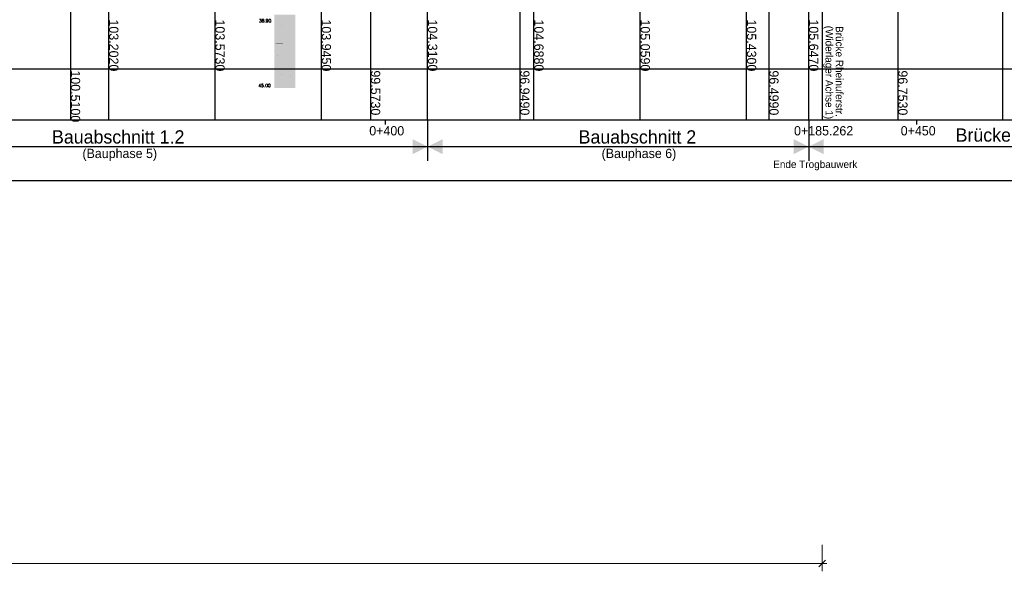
# Model space of a CAD drawing. Header units: metres. Extents: x 3458045 to 3462392, y 5482308 to 5484762.
# Tile 411 of 458: x 3461325 to 3461417, y 5483914 to 5483965. Entities that reach past the tile are written whole.
import ezdxf

# ---------------------------------------------------------------- set-up
doc = ezdxf.new("R2010")
doc.units = ezdxf.units.M
doc.header["$PDMODE"] = 3
doc.header["$PDSIZE"] = 0.1
doc.linetypes.add('AUSGEZOGEN', pattern=[2, 1, 1])
doc.linetypes.add('DURCHGEZOGEN', pattern=[0])
doc.layers.get('0').update_dxf_attribs({"linetype": 'CONTINUOUS'})
doc.layers.get('DEFPOINTS').update_dxf_attribs({"linetype": 'CONTINUOUS'})
for name, color, linetype in [('BAUER_BK BESTAND', 170, 'CONTINUOUS'), ('GGUFUELLUNG', 7, 'DURCHGEZOGEN'), ('GGULINIE', 7, 'DURCHGEZOGEN'), ('GGUTEXT', 7, 'DURCHGEZOGEN'), ('SP_VERM', 1, 'CONTINUOUS'), ('SP_VERM-VA-B44', 150, 'CONTINUOUS')]:
    doc.layers.add(name, color=color, linetype=linetype)
for name, color, linetype, lineweight in [('SP_Höhenplan-Beschriftung-Linien', 2, 'CONTINUOUS', 25), ('SP_Höhenplan-Beschriftung-Linien-Bestandsgelände', 7, 'CONTINUOUS', 25), ('SP_Höhenplan-Beschriftung-Text', 2, 'CONTINUOUS', 25)]:
    doc.layers.add(name, color=color, linetype=linetype, lineweight=lineweight)
doc.layers.add('SP_LAYOUT', color=50, linetype='CONTINUOUS', plot=False)
doc.styles.add('K_ISOCP', font='k_isocp.shx')
doc.styles.add('SP_F', font='romans.shx', dxfattribs={"width": 0.7, "bigfont": 'sp_f.shx'})
doc.styles.get("Standard").update_dxf_attribs({"font": 'txt.shx'})
doc.dimstyles.new('SOFI35$0', dxfattribs={"dimtxt": 3.5, "dimasz": 0.35, "dimexe": 0.9, "dimexo": 0.625, "dimgap": 0.945, "dimtad": 1, "dimdec": 3, "dimrnd": 0.001, "dimzin": 1, "dimdsep": 46, "dimtxsty": 'SP_F', "dimblk1": 'SOF_BEMSTR1', "dimblk2": 'SOF_BEMSTR2', "dimsah": 1, "dimcen": 3.5, "dimse1": 1, "dimse2": 1, "dimclrd": 1, "dimclre": 1, "dimclrt": 2, "dimaunit": 2, "dimazin": 0, "dimtfac": 1, "dimtdec": 3, "dimtmove": 0, "dimatfit": 3, "dimfxl": 1, "dimtolj": 1, "dimtzin": 0, "dimlwd": 0, "dimlwe": 0, "dimarcsym": 0})

# ---------------------------------------------------------------- blocks, each defined once
blk = doc.blocks.new('SOF_BEMSTR2')
at = {"color": 0, "linetype": 'ByBlock', "lineweight": -2}
for p, q in [((0, -20), (0, 8.5)), ((3.535, 3.535), (-3.535, -3.535)), ((-5, 0), (5, 0))]:
    blk.add_line(p, q, dxfattribs=at)
blk = doc.blocks.new('SOF_BEMSTR1')
at = {"color": 0, "linetype": 'ByBlock', "lineweight": -2}
for p, q in [((0, 20), (0, -8.5)), ((3.535, 3.535), (-3.535, -3.535)), ((-5, 0), (5, 0))]:
    blk.add_line(p, q, dxfattribs=at)
blk = doc.blocks.new('*D365')
at = {"layer": 'DEFPOINTS', "color": 0, "linetype": 'AUSGEZOGEN', "transparency": 16777216}
for p in [(3460959.184, 5483915.522), (3461400.292, 5483915.522), (3461400.292, 5483914.342)]:
    blk.add_point(p, dxfattribs=at)
at = {"layer": 'SP_VERM', "color": 1, "linetype": 'AUSGEZOGEN', "lineweight": 0, "transparency": 16777216}
blk.add_line((3460959.272, 5483914.342), (3461400.205, 5483914.342), dxfattribs=at)
at = {"layer": 'SP_VERM', "color": 1, "linetype": 'AUSGEZOGEN', "lineweight": 0, "transparency": 16777216, "xscale": 0.08750000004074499, "yscale": 0.08750000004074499, "zscale": 0.08750000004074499, "rotation": 180}
blk.add_blockref('SOF_BEMSTR2', (3460959.184, 5483914.342), dxfattribs=at)
at = {"layer": 'SP_VERM', "color": 1, "linetype": 'AUSGEZOGEN', "lineweight": 0, "transparency": 16777216, "xscale": 0.08750000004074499, "yscale": 0.08750000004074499, "zscale": 0.08750000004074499}
blk.add_blockref('SOF_BEMSTR1', (3461400.292, 5483914.342), dxfattribs=at)
at = {"layer": 'SP_VERM', "color": 2, "linetype": 'AUSGEZOGEN', "transparency": 16777216, "insert": (3461179.738, 5483915.016), "char_height": 0.875, "attachment_point": 5, "style": 'SP_F'}
blk.add_mtext('\\A1;\\A1;441.10{\\H.7x;\\S8^ ;}', dxfattribs=at)
blk = doc.blocks.new('SOFI-PFV')
at = {"color": 0, "linetype": 'Continuous'}
blk.add_solid([(-0.0625, 0.125), (0.0625, 0.125), (0, 0)], dxfattribs=at)
blk = doc.blocks.new('A$C2B7741DE')
at = {"layer": 'GGUFUELLUNG', "color": 30}
for points in [[(0, -38.1), (0, -38.599), (-1.998, -38.1), (-1.998, -38.599)], [(0, -38.899), (0, -44.997), (-1.998, -38.899), (-1.998, -44.997)]]:
    blk.add_solid(points, dxfattribs=at)
at = {"layer": 'GGUFUELLUNG', "color": 53}
blk.add_solid([(0, -38.599), (0, -38.899), (-1.998, -38.599), (-1.998, -38.899)], dxfattribs=at)
at = {"layer": 'GGULINIE', "color": 7, "linetype": 'DURCHGEZOGEN'}
for points, const_width in [([(-1.998, 0), (-1.998, -44.997)], 0.002), ([(0, -44.997), (0, 0)], 0.002), ([(-1.998, -38.599), (-3.621, -38.599)], 0.001), ([(-1.942, -38.899), (-3.566, -38.899)], 0.001), ([(0, -38.599), (-1.998, -38.599)], 0.001), ([(0, -38.899), (-1.998, -38.899)], 0.001), ([(-1.869, -39.195), (-1.174, -39.195)], 0.001), ([(-1.819, -39.195), (-1.819, -39.195)], 0.001), ([(-1.773, -39.103), (-1.727, -39.057)], 0.001), ([(-1.773, -39.149), (-1.773, -39.103)], 0.001), ([(-1.773, -39.103), (-1.636, -39.103)], 0.001), ([(-1.727, -39.195), (-1.773, -39.149)], 0.001), ([(-1.773, -39.149), (-1.636, -39.149)], 0.001), ([(-1.727, -39.057), (-1.682, -39.057)], 0.001), ([(-1.727, -39.195), (-1.727, -39.057)], 0.001), ([(-1.682, -39.057), (-1.636, -39.103)], 0.001), ([(-1.682, -39.195), (-1.682, -39.057)], 0.001), ([(-1.636, -39.149), (-1.682, -39.195)], 0.001), ([(-1.653, -39.628), (-1.665, -39.636)], 0.001), ([(-1.665, -39.636), (-1.665, -39.661)], 0.001), ([(-1.665, -39.661), (-1.653, -39.669)], 0.001), ([(-1.632, -39.628), (-1.653, -39.628)], 0.001), ([(-1.653, -39.669), (-1.632, -39.669)], 0.001), ([(-1.636, -39.103), (-1.636, -39.149)], 0.001), ([(-1.623, -39.636), (-1.632, -39.628)], 0.001), ([(-1.632, -39.669), (-1.623, -39.661)], 0.001), ([(-1.623, -39.636), (-1.623, -39.636)], 0.001), ([(-1.623, -39.661), (-1.623, -39.636)], 0.001), ([(-1.407, -39.103), (-1.361, -39.057)], 0.001), ([(-1.407, -39.149), (-1.407, -39.103)], 0.001), ([(-1.407, -39.103), (-1.265, -39.103)], 0.001), ([(-1.361, -39.195), (-1.407, -39.149)], 0.001), ([(-1.407, -39.149), (-1.265, -39.149)], 0.001), ([(-1.361, -39.057), (-1.315, -39.057)], 0.001), ([(-1.361, -39.195), (-1.361, -39.057)], 0.001), ([(-1.315, -39.057), (-1.265, -39.103)], 0.001), ([(-1.315, -39.195), (-1.315, -39.057)], 0.001), ([(-1.265, -39.149), (-1.315, -39.195)], 0.001), ([(-1.315, -39.195), (-1.315, -39.195)], 0.001), ([(-1.315, -39.195), (-1.315, -39.195)], 0.001), ([(-1.265, -39.103), (-1.265, -39.149)], 0.001), ([(-1.203, -39.578), (-1.215, -39.586)], 0.001), ([(-1.215, -39.586), (-1.215, -39.611)], 0.001), ([(-1.215, -39.611), (-1.203, -39.619)], 0.001), ([(-1.182, -39.578), (-1.203, -39.578)], 0.001), ([(-1.203, -39.619), (-1.182, -39.619)], 0.001), ([(-1.174, -39.586), (-1.182, -39.578)], 0.001), ([(-1.182, -39.619), (-1.174, -39.611)], 0.001), ([(-1.174, -39.586), (-1.174, -39.586)], 0.001), ([(-1.174, -39.611), (-1.174, -39.586)], 0.001), ([(-1.128, -39.195), (-1.128, -39.195)], 0.001), ([(-0.808, -39.003), (-0.833, -39.024)], 0.001), ([(-0.833, -39.024), (-0.833, -39.074)], 0.001), ([(-0.833, -39.074), (-0.808, -39.095)], 0.001), ([(-0.762, -39.003), (-0.808, -39.003)], 0.001), ([(-0.808, -39.095), (-0.762, -39.095)], 0.001), ([(-0.741, -39.024), (-0.762, -39.003)], 0.001), ([(-0.762, -39.095), (-0.741, -39.074)], 0.001), ([(-0.741, -39.024), (-0.741, -39.024)], 0.001), ([(-0.741, -39.074), (-0.741, -39.024)], 0.001), ([(-1.773, -40.702), (-1.727, -40.656)], 0.001), ([(-1.773, -40.747), (-1.773, -40.702)], 0.001), ([(-1.773, -40.702), (-1.636, -40.702)], 0.001), ([(-1.727, -40.793), (-1.773, -40.747)], 0.001), ([(-1.773, -40.747), (-1.636, -40.747)], 0.001), ([(-1.727, -40.656), (-1.682, -40.656)], 0.001), ([(-1.727, -40.793), (-1.727, -40.656)], 0.001), ([(-1.682, -40.656), (-1.636, -40.702)], 0.001), ([(-1.682, -40.793), (-1.682, -40.656)], 0.001), ([(-1.636, -40.747), (-1.682, -40.793)], 0.001), ([(-1.636, -40.702), (-1.636, -40.747)], 0.001), ([(-1.603, -40.227), (-1.615, -40.235)], 0.001), ([(-1.615, -40.235), (-1.615, -40.26)], 0.001), ([(-1.615, -40.26), (-1.603, -40.269)], 0.001), ([(-1.582, -40.227), (-1.603, -40.227)], 0.001), ([(-1.603, -40.269), (-1.582, -40.269)], 0.001), ([(-1.573, -40.235), (-1.582, -40.227)], 0.001), ([(-1.582, -40.269), (-1.573, -40.26)], 0.001), ([(-1.573, -40.235), (-1.573, -40.235)], 0.001), ([(-1.573, -40.26), (-1.573, -40.235)], 0.001), ([(-1.407, -40.702), (-1.361, -40.656)], 0.001), ([(-1.407, -40.747), (-1.407, -40.702)], 0.001), ([(-1.407, -40.702), (-1.265, -40.702)], 0.001), ([(-1.361, -40.793), (-1.407, -40.747)], 0.001), ([(-1.407, -40.747), (-1.265, -40.747)], 0.001), ([(-1.361, -40.656), (-1.315, -40.656)], 0.001), ([(-1.361, -40.793), (-1.361, -40.656)], 0.001), ([(-1.315, -40.656), (-1.265, -40.702)], 0.001), ([(-1.315, -40.793), (-1.315, -40.656)], 0.001), ([(-1.265, -40.747), (-1.315, -40.793)], 0.001), ([(-1.265, -40.702), (-1.265, -40.747)], 0.001), ([(-1.103, -39.927), (-1.116, -39.936)], 0.001), ([(-1.116, -39.936), (-1.116, -39.961)], 0.001), ([(-1.116, -39.961), (-1.103, -39.969)], 0.001), ([(-1.082, -39.927), (-1.103, -39.927)], 0.001), ([(-1.103, -39.969), (-1.082, -39.969)], 0.001), ([(-1.074, -39.936), (-1.082, -39.927)], 0.001), ([(-1.082, -39.969), (-1.074, -39.961)], 0.001), ([(-1.074, -39.936), (-1.074, -39.936)], 0.001), ([(-1.074, -39.961), (-1.074, -39.936)], 0.001), ([(-1.869, -40.793), (-1.174, -40.793)], 0.001), ([(-1.819, -40.793), (-1.819, -40.793)], 0.001), ([(-1.653, -41.276), (-1.665, -41.284)], 0.001), ([(-1.665, -41.284), (-1.665, -41.309)], 0.001), ([(-1.665, -41.309), (-1.653, -41.318)], 0.001), ([(-1.632, -41.276), (-1.653, -41.276)], 0.001), ([(-1.653, -41.318), (-1.632, -41.318)], 0.001), ([(-1.623, -41.284), (-1.632, -41.276)], 0.001), ([(-1.632, -41.318), (-1.623, -41.309)], 0.001), ([(-1.623, -41.284), (-1.623, -41.284)], 0.001), ([(-1.623, -41.309), (-1.623, -41.284)], 0.001), ([(-1.315, -40.793), (-1.315, -40.793)], 0.001), ([(-1.315, -40.793), (-1.315, -40.793)], 0.001), ([(-1.157, -41.264), (-1.174, -41.28)], 0.001), ([(-1.174, -41.28), (-1.174, -41.313)], 0.001), ([(-1.174, -41.313), (-1.157, -41.33)], 0.001), ([(-1.124, -41.264), (-1.157, -41.264)], 0.001), ([(-1.157, -41.33), (-1.124, -41.33)], 0.001), ([(-1.107, -41.601), (-1.132, -41.622)], 0.001), ([(-1.132, -41.622), (-1.132, -41.671)], 0.001), ([(-1.132, -41.671), (-1.107, -41.692)], 0.001), ([(-1.128, -40.793), (-1.128, -40.793)], 0.001), ([(-1.107, -41.28), (-1.124, -41.264)], 0.001), ([(-1.124, -41.33), (-1.107, -41.313)], 0.001), ([(-1.107, -41.28), (-1.107, -41.28)], 0.001), ([(-1.107, -41.313), (-1.107, -41.28)], 0.001), ([(-1.061, -41.601), (-1.107, -41.601)], 0.001), ([(-1.041, -41.622), (-1.061, -41.601)], 0.001), ([(-1.061, -41.692), (-1.041, -41.671)], 0.001), ([(-1.041, -41.622), (-1.041, -41.622)], 0.001), ([(-1.041, -41.671), (-1.041, -41.622)], 0.001), ([(-0.554, -41.363), (-0.57, -41.38)], 0.001), ([(-0.57, -41.38), (-0.57, -41.413)], 0.001), ([(-0.57, -41.413), (-0.554, -41.43)], 0.001), ([(-0.52, -41.363), (-0.554, -41.363)], 0.001), ([(-0.554, -41.43), (-0.52, -41.43)], 0.001), ([(-0.504, -41.38), (-0.52, -41.363)], 0.001), ([(-0.52, -41.43), (-0.504, -41.413)], 0.001), ([(-0.504, -41.38), (-0.504, -41.38)], 0.001), ([(-0.504, -41.413), (-0.504, -41.38)], 0.001), ([(-0.308, -40.851), (-0.333, -40.872)], 0.001), ([(-0.333, -40.872), (-0.333, -40.922)], 0.001), ([(-0.333, -40.922), (-0.308, -40.943)], 0.001), ([(-0.262, -40.851), (-0.308, -40.851)], 0.001), ([(-0.308, -40.943), (-0.262, -40.943)], 0.001), ([(-0.241, -40.872), (-0.262, -40.851)], 0.001), ([(-0.262, -40.943), (-0.241, -40.922)], 0.001), ([(-0.241, -40.872), (-0.241, -40.872)], 0.001), ([(-0.241, -40.922), (-0.241, -40.872)], 0.001), ([(-1.869, -42.096), (-1.174, -42.096)], 0.001), ([(-1.819, -42.096), (-1.819, -42.096)], 0.001), ([(-1.773, -42.004), (-1.727, -41.959)], 0.001), ([(-1.773, -42.05), (-1.773, -42.004)], 0.001), ([(-1.773, -42.004), (-1.636, -42.004)], 0.001), ([(-1.727, -42.096), (-1.773, -42.05)], 0.001), ([(-1.773, -42.05), (-1.636, -42.05)], 0.001), ([(-1.727, -41.959), (-1.682, -41.959)], 0.001), ([(-1.727, -42.096), (-1.727, -41.959)], 0.001), ([(-1.682, -41.959), (-1.636, -42.004)], 0.001), ([(-1.682, -42.096), (-1.682, -41.959)], 0.001), ([(-1.636, -42.05), (-1.682, -42.096)], 0.001), ([(-1.636, -42.004), (-1.636, -42.05)], 0.001), ([(-1.603, -42.429), (-1.615, -42.437)], 0.001), ([(-1.615, -42.437), (-1.615, -42.462)], 0.001), ([(-1.615, -42.462), (-1.603, -42.471)], 0.001), ([(-1.582, -42.429), (-1.603, -42.429)], 0.001), ([(-1.603, -42.471), (-1.582, -42.471)], 0.001), ([(-1.573, -42.437), (-1.582, -42.429)], 0.001), ([(-1.582, -42.471), (-1.573, -42.462)], 0.001), ([(-1.573, -42.437), (-1.573, -42.437)], 0.001), ([(-1.573, -42.462), (-1.573, -42.437)], 0.001), ([(-1.407, -42.004), (-1.361, -41.959)], 0.001), ([(-1.407, -42.05), (-1.407, -42.004)], 0.001), ([(-1.407, -42.004), (-1.265, -42.004)], 0.001), ([(-1.361, -42.096), (-1.407, -42.05)], 0.001), ([(-1.407, -42.05), (-1.265, -42.05)], 0.001), ([(-1.361, -41.959), (-1.315, -41.959)], 0.001), ([(-1.361, -42.096), (-1.361, -41.959)], 0.001), ([(-1.315, -41.959), (-1.265, -42.004)], 0.001), ([(-1.315, -42.096), (-1.315, -41.959)], 0.001), ([(-1.265, -42.05), (-1.315, -42.096)], 0.001), ([(-1.315, -42.096), (-1.315, -42.096)], 0.001), ([(-1.315, -42.096), (-1.315, -42.096)], 0.001), ([(-1.265, -42.004), (-1.265, -42.05)], 0.001), ([(-1.153, -42.529), (-1.166, -42.537)], 0.001), ([(-1.166, -42.537), (-1.166, -42.562)], 0.001), ([(-1.166, -42.562), (-1.153, -42.571)], 0.001), ([(-1.132, -42.529), (-1.153, -42.529)], 0.001), ([(-1.153, -42.571), (-1.132, -42.571)], 0.001), ([(-1.124, -42.537), (-1.132, -42.529)], 0.001), ([(-1.132, -42.571), (-1.124, -42.562)], 0.001), ([(-1.128, -42.096), (-1.128, -42.096)], 0.001), ([(-1.124, -42.537), (-1.124, -42.537)], 0.001), ([(-1.124, -42.562), (-1.124, -42.537)], 0.001), ([(-1.107, -41.692), (-1.061, -41.692)], 0.001), ([(-1.707, -42.766), (-1.723, -42.783)], 0.001), ([(-1.723, -42.783), (-1.723, -42.816)], 0.001), ([(-1.723, -42.816), (-1.707, -42.833)], 0.001), ([(-1.673, -42.766), (-1.707, -42.766)], 0.001), ([(-1.707, -42.833), (-1.673, -42.833)], 0.001), ([(-1.657, -42.783), (-1.673, -42.766)], 0.001), ([(-1.673, -42.833), (-1.657, -42.816)], 0.001), ([(-1.657, -42.783), (-1.657, -42.783)], 0.001), ([(-1.657, -42.816), (-1.657, -42.783)], 0.001), ([(-1.253, -42.879), (-1.265, -42.887)], 0.001), ([(-1.265, -42.887), (-1.265, -42.912)], 0.001), ([(-1.265, -42.912), (-1.253, -42.92)], 0.001), ([(-1.232, -42.879), (-1.253, -42.879)], 0.001), ([(-1.253, -42.92), (-1.232, -42.92)], 0.001), ([(-1.224, -42.887), (-1.232, -42.879)], 0.001), ([(-1.232, -42.92), (-1.224, -42.912)], 0.001), ([(-1.224, -42.887), (-1.224, -42.887)], 0.001), ([(-1.224, -42.912), (-1.224, -42.887)], 0.001), ([(-1.203, -43.228), (-1.215, -43.237)], 0.001), ([(-1.215, -43.237), (-1.215, -43.262)], 0.001), ([(-1.215, -43.262), (-1.203, -43.27)], 0.001), ([(-1.182, -43.228), (-1.203, -43.228)], 0.001), ([(-1.203, -43.27), (-1.182, -43.27)], 0.001), ([(-1.174, -43.237), (-1.182, -43.228)], 0.001), ([(-1.182, -43.27), (-1.174, -43.262)], 0.001), ([(-1.174, -43.237), (-1.174, -43.237)], 0.001), ([(-1.174, -43.262), (-1.174, -43.237)], 0.001), ([(-0.808, -43.316), (-0.824, -43.332)], 0.001), ([(-0.824, -43.332), (-0.824, -43.366)], 0.001), ([(-0.824, -43.366), (-0.808, -43.382)], 0.001), ([(-0.774, -43.316), (-0.808, -43.316)], 0.001), ([(-0.808, -43.382), (-0.774, -43.382)], 0.001), ([(-0.758, -43.332), (-0.774, -43.316)], 0.001), ([(-0.774, -43.382), (-0.758, -43.366)], 0.001), ([(-0.758, -43.332), (-0.758, -43.332)], 0.001), ([(-0.758, -43.366), (-0.758, -43.332)], 0.001), ([(-0.604, -42.666), (-0.62, -42.683)], 0.001), ([(-0.62, -42.683), (-0.62, -42.716)], 0.001), ([(-0.62, -42.716), (-0.604, -42.733)], 0.001), ([(-0.57, -42.666), (-0.604, -42.666)], 0.001), ([(-0.604, -42.733), (-0.57, -42.733)], 0.001), ([(-0.554, -42.683), (-0.57, -42.666)], 0.001), ([(-0.57, -42.733), (-0.554, -42.716)], 0.001), ([(-0.554, -42.683), (-0.554, -42.683)], 0.001), ([(-0.554, -42.716), (-0.554, -42.683)], 0.001), ([(-1.869, -43.744), (-1.174, -43.744)], 0.001), ([(-1.819, -43.744), (-1.819, -43.744)], 0.001), ([(-1.773, -43.653), (-1.727, -43.607)], 0.001), ([(-1.773, -43.699), (-1.773, -43.653)], 0.001), ([(-1.773, -43.653), (-1.636, -43.653)], 0.001), ([(-1.727, -43.744), (-1.773, -43.699)], 0.001), ([(-1.773, -43.699), (-1.636, -43.699)], 0.001), ([(-1.727, -43.607), (-1.682, -43.607)], 0.001), ([(-1.727, -43.744), (-1.727, -43.607)], 0.001), ([(-1.682, -43.607), (-1.636, -43.653)], 0.001), ([(-1.682, -43.744), (-1.682, -43.607)], 0.001), ([(-1.636, -43.699), (-1.682, -43.744)], 0.001), ([(-1.636, -43.653), (-1.636, -43.699)], 0.001), ([(-1.403, -44.127), (-1.415, -44.136)], 0.001), ([(-1.415, -44.136), (-1.415, -44.161)], 0.001), ([(-1.415, -44.161), (-1.403, -44.169)], 0.001), ([(-1.407, -43.653), (-1.361, -43.607)], 0.001), ([(-1.407, -43.699), (-1.407, -43.653)], 0.001), ([(-1.407, -43.653), (-1.265, -43.653)], 0.001), ([(-1.361, -43.744), (-1.407, -43.699)], 0.001), ([(-1.407, -43.699), (-1.265, -43.699)], 0.001), ([(-1.382, -44.127), (-1.403, -44.127)], 0.001), ([(-1.403, -44.169), (-1.382, -44.169)], 0.001), ([(-1.374, -44.136), (-1.382, -44.127)], 0.001), ([(-1.382, -44.169), (-1.374, -44.161)], 0.001), ([(-1.374, -44.136), (-1.374, -44.136)], 0.001), ([(-1.374, -44.161), (-1.374, -44.136)], 0.001), ([(-1.361, -43.607), (-1.315, -43.607)], 0.001), ([(-1.361, -43.744), (-1.361, -43.607)], 0.001), ([(-1.315, -43.607), (-1.265, -43.653)], 0.001), ([(-1.315, -43.744), (-1.315, -43.607)], 0.001), ([(-1.265, -43.699), (-1.315, -43.744)], 0.001), ([(-1.315, -43.744), (-1.315, -43.744)], 0.001), ([(-1.315, -43.744), (-1.315, -43.744)], 0.001), ([(-1.265, -43.653), (-1.265, -43.699)], 0.001), ([(-1.128, -43.744), (-1.128, -43.744)], 0.001), ([(-0.408, -43.753), (-0.433, -43.774)], 0.001), ([(-0.433, -43.774), (-0.433, -43.824)], 0.001), ([(-0.433, -43.824), (-0.408, -43.844)], 0.001), ([(-0.362, -43.753), (-0.408, -43.753)], 0.001), ([(-0.408, -43.844), (-0.362, -43.844)], 0.001), ([(-0.341, -43.774), (-0.362, -43.753)], 0.001), ([(-0.362, -43.844), (-0.341, -43.824)], 0.001), ([(-0.341, -43.774), (-0.341, -43.774)], 0.001), ([(-0.341, -43.824), (-0.341, -43.774)], 0.001), ([(-1.998, -44.997), (-3.621, -44.997)], 0.001), ([(-1.998, -44.997), (0, -44.997)], 0.002), ([(0, -44.997), (-1.998, -44.997)], 0.001), ([(-1.657, -44.664), (-1.673, -44.681)], 0.001), ([(-1.673, -44.681), (-1.673, -44.714)], 0.001), ([(-1.673, -44.714), (-1.657, -44.731)], 0.001), ([(-1.623, -44.664), (-1.657, -44.664)], 0.001), ([(-1.657, -44.731), (-1.623, -44.731)], 0.001), ([(-1.607, -44.681), (-1.623, -44.664)], 0.001), ([(-1.623, -44.731), (-1.607, -44.714)], 0.001), ([(-1.607, -44.681), (-1.607, -44.681)], 0.001), ([(-1.607, -44.714), (-1.607, -44.681)], 0.001), ([(-1.457, -44.465), (-1.474, -44.481)], 0.001), ([(-1.474, -44.481), (-1.474, -44.514)], 0.001), ([(-1.474, -44.514), (-1.457, -44.531)], 0.001), ([(-1.424, -44.465), (-1.457, -44.465)], 0.001), ([(-1.457, -44.531), (-1.424, -44.531)], 0.001), ([(-1.407, -44.481), (-1.424, -44.465)], 0.001), ([(-1.424, -44.531), (-1.407, -44.514)], 0.001), ([(-1.407, -44.481), (-1.407, -44.481)], 0.001), ([(-1.407, -44.514), (-1.407, -44.481)], 0.001), ([(-1.153, -44.627), (-1.166, -44.635)], 0.001), ([(-1.166, -44.635), (-1.166, -44.66)], 0.001), ([(-1.166, -44.66), (-1.153, -44.669)], 0.001), ([(-1.132, -44.627), (-1.153, -44.627)], 0.001), ([(-1.153, -44.669), (-1.132, -44.669)], 0.001), ([(-1.124, -44.635), (-1.132, -44.627)], 0.001), ([(-1.132, -44.669), (-1.124, -44.66)], 0.001), ([(-1.124, -44.635), (-1.124, -44.635)], 0.001), ([(-1.124, -44.66), (-1.124, -44.635)], 0.001), ([(-0.658, -44.664), (-0.674, -44.681)], 0.001), ([(-0.674, -44.681), (-0.674, -44.714)], 0.001), ([(-0.674, -44.714), (-0.658, -44.731)], 0.001), ([(-0.624, -44.664), (-0.658, -44.664)], 0.001), ([(-0.658, -44.731), (-0.624, -44.731)], 0.001), ([(-0.608, -44.681), (-0.624, -44.664)], 0.001), ([(-0.624, -44.731), (-0.608, -44.714)], 0.001), ([(-0.608, -44.681), (-0.608, -44.681)], 0.001), ([(-0.608, -44.714), (-0.608, -44.681)], 0.001)]:
    blk.add_lwpolyline(points, dxfattribs=dict(at, const_width=const_width))
at = {"layer": 'GGUTEXT', "color": 7}
for s, p in [('38.90', (-3.435, -38.827)), ('45.00', (-3.491, -44.927))]:
    blk.add_text(s, height=0.3, dxfattribs=at).set_placement(p)

msp = doc.modelspace()

# ---------------------------------------------------------------- linework, layer by layer
at = {"layer": 'SP_Höhenplan-Beschriftung-Linien', "color": 1, "linetype": 'ByBlock'}
for p, q in [((3461400.2924, 5484012.534), (3461400.2924, 5483956.0493)), ((3461399.0344, 5483956.0493), (3461399.0344, 5484009.3377)), ((3461383.1844, 5483956.0493), (3461383.1844, 5484008.5117)), ((3461393.1844, 5483956.0493), (3461393.1844, 5484009.1061)), ((3461373.1844, 5483956.0493), (3461373.1844, 5484007.9172)), ((3461353.1844, 5483956.0493), (3461353.1844, 5484006.7283)), ((3461363.1844, 5483956.0493), (3461363.1844, 5484007.3227)), ((3461333.1844, 5483956.0493), (3461333.1844, 5484005.5394)), ((3461343.1844, 5483956.0493), (3461343.1844, 5484006.1338))]:
    msp.add_line(p, q, dxfattribs=at)
at = {"layer": 'SP_Höhenplan-Beschriftung-Linien', "color": 2}
for p, q in [((3461463.4646, 5483960.8389), (3460947.0765, 5483960.8389)), ((3461463.4646, 5483956.0493), (3460947.0765, 5483956.0493))]:
    msp.add_line(p, q, dxfattribs=at)
at = {"layer": 'SP_Höhenplan-Beschriftung-Linien', "color": 1}
for p, q in [((3461363.1844, 5483956.0493), (3461363.1844, 5483952.2233)), ((3461399.0344, 5483956.0493), (3461399.0344, 5483952.2233))]:
    msp.add_line(p, q, dxfattribs=at)
at = {"layer": 'SP_Höhenplan-Beschriftung-Linien-Bestandsgelände'}
for p, q in [((3461329.585, 5484010.2976), (3461329.585, 5483956.0493)), ((3461357.814, 5484009.3605), (3461357.814, 5483956.0493)), ((3461371.8562, 5484006.7361), (3461371.8562, 5483956.0493)), ((3461407.4208, 5484006.5402), (3461407.4208, 5483956.0493)), ((3461395.2925, 5484006.2859), (3461395.2925, 5483956.0493)), ((3461417.2717, 5484006.2943), (3461417.2717, 5483956.0493))]:
    msp.add_line(p, q, dxfattribs=at)
at = {"layer": 'SP_Höhenplan-Beschriftung-Text', "color": 2}
for p, q in [((3461359.1844, 5483956.0493), (3461359.1844, 5483955.6392)), ((3461409.1844, 5483956.0493), (3461409.1844, 5483955.6392))]:
    msp.add_line(p, q, dxfattribs=at)
at = {"layer": 'SP_LAYOUT'}
msp.add_lwpolyline([(3461114.6626, 5484045.9145), (3461465.2583, 5484045.9145), (3461465.2583, 5483950.3419), (3461114.6626, 5483950.3419)], close=True, dxfattribs=at)
at = {"layer": 'SP_VERM-VA-B44', "color": 1}
msp.add_line((3461129.1844, 5483953.548), (3461463.4646, 5483953.548), dxfattribs=at)

# ---------------------------------------------------------------- block references
at = {"layer": 'BAUER_BK BESTAND', "color": 1}
msp.add_blockref('A$C2B7741DE', (3461350.7445, 5484004.0766), dxfattribs=at)
at = {"layer": 'SP_VERM-VA-B44', "color": 1, "yscale": 11.25, "zscale": 11.25}
for p, xscale, rotation in [((3461363.1844, 5483953.548), -11.25, 90), ((3461363.1844, 5483953.548), 11.25, 270), ((3461399.0344, 5483953.548), -11.25, 90), ((3461399.0344, 5483953.548), 11.25, 270)]:
    msp.add_blockref('SOFI-PFV', p, dxfattribs=dict(at, xscale=xscale, rotation=rotation))

# ---------------------------------------------------------------- texts
at = {"layer": 'SP_Höhenplan-Beschriftung-Text', "color": 1, "style": 'K_ISOCP'}
for s, p in [('(Widerlager Achse 1)', (3461400.614, 5483964.9243)), ('Brücke Rheinuferstr.', (3461401.58, 5483964.885))]:
    msp.add_text(s, height=0.7, rotation=270, dxfattribs=at).set_placement(p)
at = {"layer": 'SP_Höhenplan-Beschriftung-Text', "style": 'K_ISOCP'}
for s, p in [('0+400', (3461357.6903, 5483954.6057)), ('0+185.262', (3461397.6548, 5483954.6057)), ('0+450', (3461407.6903, 5483954.6057))]:
    msp.add_text(s, height=0.875, dxfattribs=at).set_placement(p)
at = {"layer": 'SP_Höhenplan-Beschriftung-Text', "color": 1, "style": 'K_ISOCP'}
msp.add_text('Ende Trogbauwerk', height=0.7, dxfattribs=at).set_placement((3461395.697, 5483951.5376))
at = {"layer": 'SP_Höhenplan-Beschriftung-Text', "char_height": 0.875, "width": 7.557299, "attachment_point": 7, "rotation": 270, "style": 'K_ISOCP'}
for s, insert in [('103.2020', (3461333.2038, 5483965.5122)), ('103.5730', (3461343.2038, 5483965.5122)), ('103.9450', (3461353.2038, 5483965.5122)), ('104.3160', (3461363.2038, 5483965.5122)), ('104.6880', (3461373.2038, 5483965.5122)), ('105.0590', (3461383.2038, 5483965.5122)), ('105.4300', (3461393.2038, 5483965.5122)), ('105.6470', (3461399.0538, 5483965.5122)), ('100.5100', (3461329.6044, 5483960.7225)), ('99.5730', (3461357.8334, 5483960.7225)), ('96.9490', (3461371.8756, 5483960.7225)), ('96.4990', (3461395.3119, 5483960.7225)), ('96.7530', (3461407.4402, 5483960.7225))]:
    msp.add_mtext(s, dxfattribs=dict(at, insert=insert))
at = {"layer": 'SP_Höhenplan-Beschriftung-Text', "color": 3, "char_height": 1.25, "attachment_point": 5, "style": 'K_ISOCP'}
for s, insert in [('\\A1;Bauabschnitt 1.2', (3461334.0722, 5483954.4549)), ('\\A1;Bauabschnitt 2', (3461382.9173, 5483954.4549)), ('\\A1;Brückenbauwerk Überführung Rheinuferstraße, neu', (3461432.0442, 5483954.4549))]:
    msp.add_mtext(s, dxfattribs=dict(at, insert=insert))
at = {"layer": 'SP_Höhenplan-Beschriftung-Text', "char_height": 0.875, "attachment_point": 5, "style": 'K_ISOCP'}
for s, insert in [('\\A1;(Bauphase 5)', (3461334.2166, 5483952.7806)), ('\\A1;(Bauphase 6)', (3461383.0616, 5483952.7806))]:
    msp.add_mtext(s, dxfattribs=dict(at, insert=insert))

# ---------------------------------------------------------------- dimensions: what is measured, and where the dimension line sits
at = {"layer": 'SP_VERM', "color": 1, "linetype": 'AUSGEZOGEN'}
dim = msp.add_linear_dim(base=(3461400.2924, 5483914.3421), p1=(3460959.1844, 5483915.522), p2=(3461400.2924, 5483915.522), text='\\A1;441.10{\\H.7x;\\S8^ ;}', dimstyle='SOFI35$0', override={"dimblk1": 'SOF_BEMSTR2', "dimblk2": 'SOF_BEMSTR1'}, dxfattribs=at)
dim.commit()
dim.dimension.update_dxf_attribs({"geometry": '*D365', "text_midpoint": (3461179.7384, 5483915.0158)})

doc.saveas('drawing.dxf')
